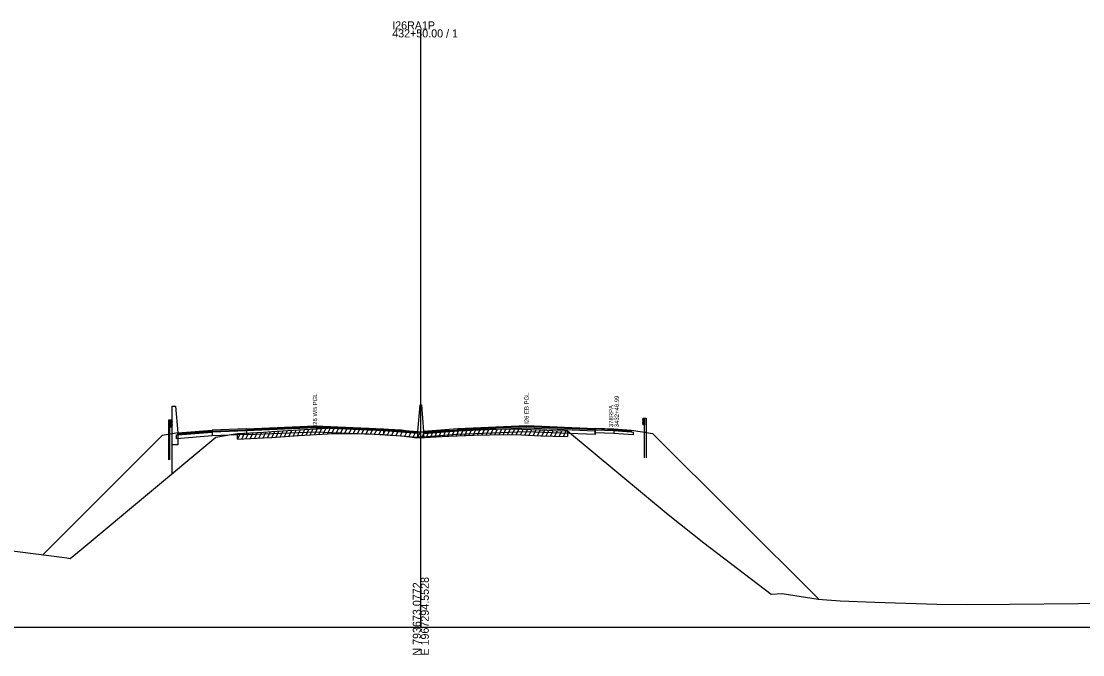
# Model space of a CAD drawing. Extents: x 1017 to 19997, y -1947 to 50737.
# Drawn here: x 16460.2 to 16831.5, y 32490.3 to 32711.7 of the extents above; entities that cross this region are included whole.
import ezdxf

# ---------------------------------------------------------------- set-up
doc = ezdxf.new("R2010")
doc.units = 0
for name, color, linetype in [('RD_GPK_XS_Cell', 7, 'Continuous'), ('RD_XS_Base', 7, 'Continuous'), ('RD_XS_ExGround', 7, 'Continuous'), ('RD_XS_ExPaveRet', 7, 'Continuous'), ('RD_XS_GR', 7, 'Continuous'), ('RD_XS_Greenside', 7, 'Continuous'), ('RD_XS_MedBWall', 7, 'Continuous'), ('RD_XS_Pave', 7, 'Continuous'), ('RD_XS_PaveOvlay', 7, 'Continuous'), ('RD_XS_TX_Notes', 7, 'Continuous')]:
    doc.layers.add(name, color=color, linetype=linetype)

msp = doc.modelspace()

# ---------------------------------------------------------------- linework, layer by layer
at = {"layer": 'RD_GPK_XS_Cell'}
for p, q in [((16600, 32500), (16600, 32708.87)), ((16000, 32500), (16600, 32500)), ((16600, 32500), (17200, 32500))]:
    msp.add_line(p, q, dxfattribs=at)
at = {"layer": 'RD_XS_Base'}
for points in [[(16514.5, 32567.15), (16515, 32567.19), (16527, 32568.14)], [(16514.5, 32565.81), (16514.5, 32567.15)], [(16527, 32566.8), (16514.5, 32565.81)], [(16527, 32568.14), (16527, 32566.8)], [(16539.05, 32567.28), (16527, 32566.8)], [(16539.05, 32568.62), (16539.05, 32567.28)], [(16539.05, 32567.28), (16563, 32568.25), (16587, 32567.28)], [(16599, 32567.68), (16587, 32568.62)], [(16587, 32568.62), (16587, 32567.28)], [(16587, 32567.28), (16599, 32566.34)], [(16599, 32566.34), (16599, 32567.68)], [(16601, 32566.34), (16601, 32567.68)], [(16613, 32567.28), (16601, 32566.34)], [(16613, 32567.28), (16613, 32568.62)], [(16660.95, 32567.28), (16637, 32568.25), (16613, 32567.28)], [(16660.95, 32567.9), (16660.95, 32568.9)], [(16660.95, 32567.28), (16660.95, 32568.62)], [(16667.54, 32567.65), (16660.95, 32567.9)], [(16661, 32567.28), (16660.95, 32567.28)], [(16661, 32568.62), (16661, 32567.28)], [(16667.54, 32568.65), (16667.54, 32567.65)], [(16667.54, 32568.65), (16673.55, 32568.19), (16674.25, 32568.13)], [(16674.25, 32567.13), (16667.54, 32567.65)], [(16674.25, 32568.13), (16674.25, 32567.13)]]:
    msp.add_lwpolyline(points, dxfattribs=at)
at = {"layer": 'RD_XS_ExGround'}
msp.add_lwpolyline([(16455.34, 32526.88), (16474.41, 32524.36), (16476.2, 32524.13), (16477.38, 32523.99), (16481.15, 32527.15), (16528.36, 32566.31), (16534.36, 32567.38), (16535.86, 32567.63), (16542.69, 32567.98), (16544.99, 32568.1), (16547.86, 32568.29), (16557.18, 32568.88), (16567.64, 32569.55), (16568.76, 32569.62), (16580.47, 32569.5), (16581.09, 32569.5), (16581.79, 32569.46), (16593.25, 32568.87), (16596.96, 32568.37), (16598.52, 32568.16), (16600, 32568.18), (16601.27, 32568.2), (16607.46, 32568.63), (16609.8, 32568.73), (16618.6, 32569.09), (16624.03, 32569.16), (16630.93, 32569.27), (16635.27, 32569.11), (16641.96, 32568.87), (16646.14, 32568.68), (16651.31, 32568.54), (16686.48, 32539.28), (16698.98, 32529.41), (16722.6, 32511.46), (16726.41, 32511.77), (16738.94, 32509.76), (16746.73, 32509.13), (16758.85, 32508.69), (16780.52, 32508.04), (16790.8, 32507.9), (16805.98, 32508), (16829.89, 32508.2), (16842.13, 32508.52)], dxfattribs=at)
at = {"layer": 'RD_XS_ExPaveRet'}
for p, q in [((16535.86, 32565.63), (16536.89, 32567.68)), ((16535.86, 32565.63), (16535.86, 32567.63)), ((16537.36, 32565.7), (16538.39, 32567.76)), ((16538.86, 32565.78), (16539.89, 32567.84)), ((16540.36, 32565.86), (16541.39, 32567.91)), ((16541.86, 32565.94), (16542.89, 32567.99)), ((16543.36, 32566.02), (16544.39, 32568.07)), ((16544.86, 32566.09), (16545.89, 32568.16)), ((16546.36, 32566.19), (16547.39, 32568.26)), ((16547.86, 32566.29), (16548.89, 32568.36)), ((16547.86, 32566.29), (16557.18, 32566.88)), ((16549.36, 32566.39), (16550.39, 32568.45)), ((16550.86, 32566.48), (16551.89, 32568.55)), ((16552.36, 32566.58), (16553.39, 32568.64)), ((16553.86, 32566.67), (16554.89, 32568.74)), ((16555.36, 32566.76), (16556.39, 32568.83)), ((16556.86, 32566.86), (16557.89, 32568.93)), ((16557.18, 32566.88), (16567.64, 32567.55)), ((16558.36, 32566.96), (16559.39, 32569.02)), ((16559.86, 32567.05), (16560.89, 32569.12)), ((16561.36, 32567.15), (16562.39, 32569.21)), ((16562.86, 32567.24), (16563.89, 32569.31)), ((16564.36, 32567.34), (16565.39, 32569.41)), ((16565.86, 32567.44), (16566.89, 32569.5)), ((16567.36, 32567.53), (16568.39, 32569.6)), ((16567.64, 32567.55), (16568.76, 32567.62)), ((16568.76, 32567.62), (16580.47, 32567.5)), ((16568.86, 32567.62), (16569.85, 32569.61)), ((16570.36, 32567.61), (16571.35, 32569.6)), ((16571.86, 32567.59), (16572.85, 32569.58)), ((16573.36, 32567.58), (16574.35, 32569.57)), ((16574.86, 32567.56), (16575.85, 32569.55)), ((16576.36, 32567.54), (16577.35, 32569.53)), ((16577.86, 32567.53), (16578.85, 32569.52)), ((16579.36, 32567.51), (16580.35, 32569.5)), ((16580.47, 32567.5), (16581.09, 32567.5)), ((16580.86, 32567.5), (16581.84, 32569.46)), ((16581.09, 32567.5), (16581.79, 32567.46)), ((16581.79, 32567.46), (16593.25, 32566.87)), ((16582.36, 32567.43), (16583.33, 32569.38)), ((16583.86, 32567.35), (16584.83, 32569.3)), ((16585.36, 32567.28), (16586.33, 32569.23)), ((16586.86, 32567.2), (16587.83, 32569.15)), ((16588.36, 32567.12), (16589.33, 32569.07)), ((16589.86, 32567.04), (16590.83, 32568.99)), ((16591.36, 32566.97), (16592.33, 32568.92)), ((16592.86, 32566.89), (16593.81, 32568.79)), ((16593.25, 32566.87), (16596.96, 32566.37)), ((16594.36, 32566.72), (16595.3, 32568.59)), ((16595.86, 32566.52), (16596.8, 32568.39)), ((16597.36, 32566.32), (16598.3, 32568.19)), ((16598.86, 32566.17), (16599.87, 32568.18)), ((16600.36, 32566.19), (16601.37, 32568.21)), ((16601.27, 32566.2), (16607.46, 32566.63)), ((16601.86, 32566.25), (16602.89, 32568.32)), ((16603.36, 32566.35), (16604.39, 32568.42)), ((16604.86, 32566.45), (16605.89, 32568.52)), ((16606.36, 32566.55), (16607.39, 32568.62)), ((16607.46, 32566.63), (16609.8, 32566.73)), ((16607.86, 32566.64), (16608.88, 32568.69)), ((16609.36, 32566.71), (16610.38, 32568.75)), ((16609.8, 32566.73), (16618.6, 32567.09)), ((16610.86, 32566.77), (16611.88, 32568.82)), ((16612.36, 32566.84), (16613.38, 32568.88)), ((16613.86, 32566.9), (16614.88, 32568.94)), ((16615.36, 32566.96), (16616.38, 32569)), ((16616.86, 32567.02), (16617.88, 32569.06)), ((16618.36, 32567.08), (16619.37, 32569.1)), ((16618.6, 32567.09), (16624.03, 32567.16)), ((16619.86, 32567.11), (16620.87, 32569.12)), ((16621.36, 32567.13), (16622.37, 32569.14)), ((16622.86, 32567.14), (16623.87, 32569.16)), ((16624.03, 32567.16), (16630.93, 32567.27)), ((16624.36, 32567.16), (16625.37, 32569.18)), ((16625.86, 32567.19), (16626.87, 32569.21)), ((16627.36, 32567.21), (16628.37, 32569.23)), ((16628.86, 32567.24), (16629.87, 32569.25)), ((16630.36, 32567.26), (16631.36, 32569.26)), ((16630.93, 32567.27), (16635.27, 32567.11)), ((16631.86, 32567.24), (16632.84, 32569.2)), ((16633.36, 32567.18), (16634.34, 32569.15)), ((16634.86, 32567.13), (16635.84, 32569.09)), ((16635.27, 32567.11), (16641.96, 32566.87)), ((16636.36, 32567.07), (16637.34, 32569.04)), ((16637.86, 32567.02), (16638.84, 32568.98)), ((16639.36, 32566.96), (16640.34, 32568.93)), ((16640.86, 32566.91), (16641.84, 32568.87)), ((16641.96, 32566.87), (16646.14, 32566.68)), ((16642.36, 32566.85), (16643.34, 32568.81)), ((16643.86, 32566.78), (16644.84, 32568.74)), ((16645.36, 32566.72), (16646.34, 32568.68)), ((16646.14, 32566.68), (16651.31, 32566.54)), ((16646.86, 32566.67), (16647.85, 32568.64)), ((16648.36, 32566.62), (16649.35, 32568.6)), ((16649.86, 32566.58), (16650.85, 32568.55)), ((16651.31, 32568.54), (16651.31, 32566.54)), ((16535.86, 32565.63), (16542.69, 32565.98)), ((16542.69, 32565.98), (16544.99, 32566.1)), ((16544.99, 32566.1), (16547.86, 32566.29)), ((16596.96, 32566.37), (16598.52, 32566.16)), ((16598.52, 32566.16), (16600, 32566.18)), ((16600, 32566.18), (16601.27, 32566.2))]:
    msp.add_line(p, q, dxfattribs=at)
at = {"layer": 'RD_XS_GR'}
for points in [[(16512.27, 32572.34), (16511.77, 32572.34)], [(16511.77, 32572.34), (16511.77, 32567.34)], [(16512.27, 32567.42), (16512.27, 32572.34)], [(16512.76, 32572.34), (16512.27, 32572.34)], [(16512.27, 32572.34), (16512.27, 32569.98)], [(16512.76, 32572.34), (16513, 32571.74)], [(16512.76, 32569.98), (16512.76, 32572.34)], [(16513, 32570.58), (16512.76, 32569.98)], [(16513, 32571.74), (16512.77, 32571.14)], [(16512.77, 32571.14), (16513, 32570.58)], [(16677.79, 32573), (16677.55, 32572.4)], [(16677.55, 32572.4), (16677.78, 32571.8)], [(16677.78, 32571.8), (16677.55, 32571.24)], [(16677.55, 32571.24), (16677.79, 32570.64)], [(16677.79, 32573), (16678.28, 32573)], [(16677.79, 32570.64), (16677.79, 32573)], [(16678.28, 32570.64), (16677.79, 32570.64)], [(16678.28, 32573), (16678.78, 32573)], [(16678.28, 32568.08), (16678.28, 32573)], [(16678.28, 32573), (16678.28, 32570.64)], [(16678.78, 32573), (16678.78, 32568)], [(16512.27, 32567.42), (16511.77, 32567.34)], [(16511.77, 32567.34), (16511.77, 32558.42)], [(16512.27, 32569.98), (16512.76, 32569.98)], [(16512.27, 32558.42), (16512.27, 32567.42)], [(16678.78, 32568), (16678.28, 32568.08)], [(16678.28, 32559.08), (16678.28, 32568.08)], [(16678.78, 32568), (16678.78, 32559.08)]]:
    msp.add_lwpolyline(points, dxfattribs=at)
at = {"layer": 'RD_XS_Greenside'}
for points in [[(16513, 32567.54), (16509.5, 32566.98), (16467.76, 32525.24)], [(16515, 32567.86), (16513, 32567.54)], [(16673.55, 32568.82), (16677.55, 32568.19)], [(16677.55, 32568.19), (16681.05, 32567.64), (16739.08, 32509.8)]]:
    msp.add_lwpolyline(points, dxfattribs=at)
at = {"layer": 'RD_XS_MedBWall'}
msp.add_line((16513, 32553.57), (16513, 32563.71), dxfattribs=at)
for points in [[(16599, 32568.34), (16599.75, 32577.68)], [(16599.75, 32577.68), (16600.25, 32577.68), (16601, 32568.34)], [(16513, 32563.71), (16513, 32577.2)], [(16513, 32577.2), (16514.25, 32577.2), (16515, 32567.86)], [(16515, 32567.86), (16515, 32563.71)], [(16599, 32566.34), (16599, 32567.68), (16599, 32568.34)], [(16601, 32568.34), (16601, 32567.68), (16601, 32566.34)], [(16515, 32563.71), (16513, 32563.71)], [(16601, 32566.34), (16599, 32566.34)]]:
    msp.add_lwpolyline(points, dxfattribs=at)
at = {"layer": 'RD_XS_Pave'}
for points in [[(16527, 32568.14), (16515, 32567.19)], [(16515, 32567.19), (16515, 32567.52)], [(16527, 32568.48), (16539.05, 32568.96)], [(16539.05, 32568.62), (16527, 32568.14)], [(16527, 32568.14), (16527, 32568.48)], [(16587, 32568.62), (16563, 32569.59), (16539.05, 32568.62)], [(16539.05, 32568.96), (16539.05, 32568.62)], [(16587, 32568.96), (16587, 32568.62)], [(16587, 32568.96), (16599, 32568.02)], [(16599, 32568.02), (16599, 32567.68)], [(16601, 32567.68), (16613, 32568.62)], [(16601, 32568.02), (16601, 32567.68)], [(16660.95, 32568.96), (16637, 32569.92), (16613, 32568.96)], [(16613, 32568.62), (16637, 32569.59), (16660.95, 32568.62)], [(16613, 32568.96), (16613, 32568.62)], [(16667.54, 32568.97), (16660.95, 32569.22)], [(16660.95, 32569.22), (16660.95, 32568.9)], [(16660.95, 32568.96), (16661, 32568.96)], [(16660.95, 32568.62), (16660.95, 32568.96)], [(16660.95, 32568.9), (16667.54, 32568.65)], [(16661, 32568.62), (16660.95, 32568.62)], [(16661, 32568.96), (16661, 32568.62)], [(16667.54, 32568.65), (16667.54, 32568.97)], [(16667.54, 32568.97), (16673.55, 32568.51)], [(16673.55, 32568.19), (16667.54, 32568.65)], [(16673.55, 32568.51), (16673.55, 32568.19)]]:
    msp.add_lwpolyline(points, dxfattribs=at)
at = {"layer": 'RD_XS_PaveOvlay'}
for points in [[(16539.05, 32569.3), (16563, 32570.26), (16587, 32569.3)], [(16660.95, 32569.3), (16637, 32570.26), (16613, 32569.3)], [(16515, 32567.86), (16527, 32568.82)], [(16527, 32568.48), (16515, 32567.52)], [(16515, 32567.52), (16515, 32567.86)], [(16539.05, 32569.3), (16527, 32568.82)], [(16527, 32568.82), (16527, 32568.48)], [(16587, 32568.96), (16563, 32569.92), (16539.05, 32568.96)], [(16539.05, 32568.96), (16539.05, 32569.3)], [(16587, 32569.3), (16587, 32568.96)], [(16587, 32569.3), (16599, 32568.34)], [(16599, 32568.34), (16599, 32568.02)], [(16613, 32569.3), (16601, 32568.34)], [(16601, 32568.02), (16613, 32568.96)], [(16601, 32568.34), (16601, 32568.02)], [(16613, 32568.96), (16613, 32569.3)], [(16660.95, 32569.53), (16667.54, 32569.29)], [(16660.95, 32569.22), (16660.95, 32569.53)], [(16660.95, 32569.3), (16661, 32569.3)], [(16660.95, 32568.96), (16660.95, 32569.3)], [(16661, 32569.3), (16661, 32568.96)], [(16667.54, 32569.29), (16667.54, 32568.97)], [(16667.54, 32569.29), (16673.55, 32568.82)], [(16673.55, 32568.82), (16673.55, 32568.51)]]:
    msp.add_lwpolyline(points, dxfattribs=at)

# ---------------------------------------------------------------- texts
at = {"layer": 'RD_GPK_XS_Cell'}
for s, p in [('I26RA1P', (16590, 32708.87)), ('432+50.00 / 1', (16590, 32706.07))]:
    msp.add_text(s, height=2.8, dxfattribs=at).set_placement(p)
for s, p in [('N 793673.0772', (16600, 32490)), ('E 1967294.5528', (16602.8, 32490))]:
    msp.add_text(s, height=2.8, rotation=90, dxfattribs=at).set_placement(p)
at = {"layer": 'RD_XS_TX_Notes'}
for s, p in [('I26 EB PGL', (16637.75, 32570.99)), ('I26 WB PGL', (16563.75, 32570.11)), (' 3432+48.99', (16669.27, 32569.29)), (' 378RPA', (16667.31, 32569.29))]:
    msp.add_text(s, height=1.5, rotation=90, dxfattribs=at).set_placement(p)

doc.saveas('drawing.dxf')
